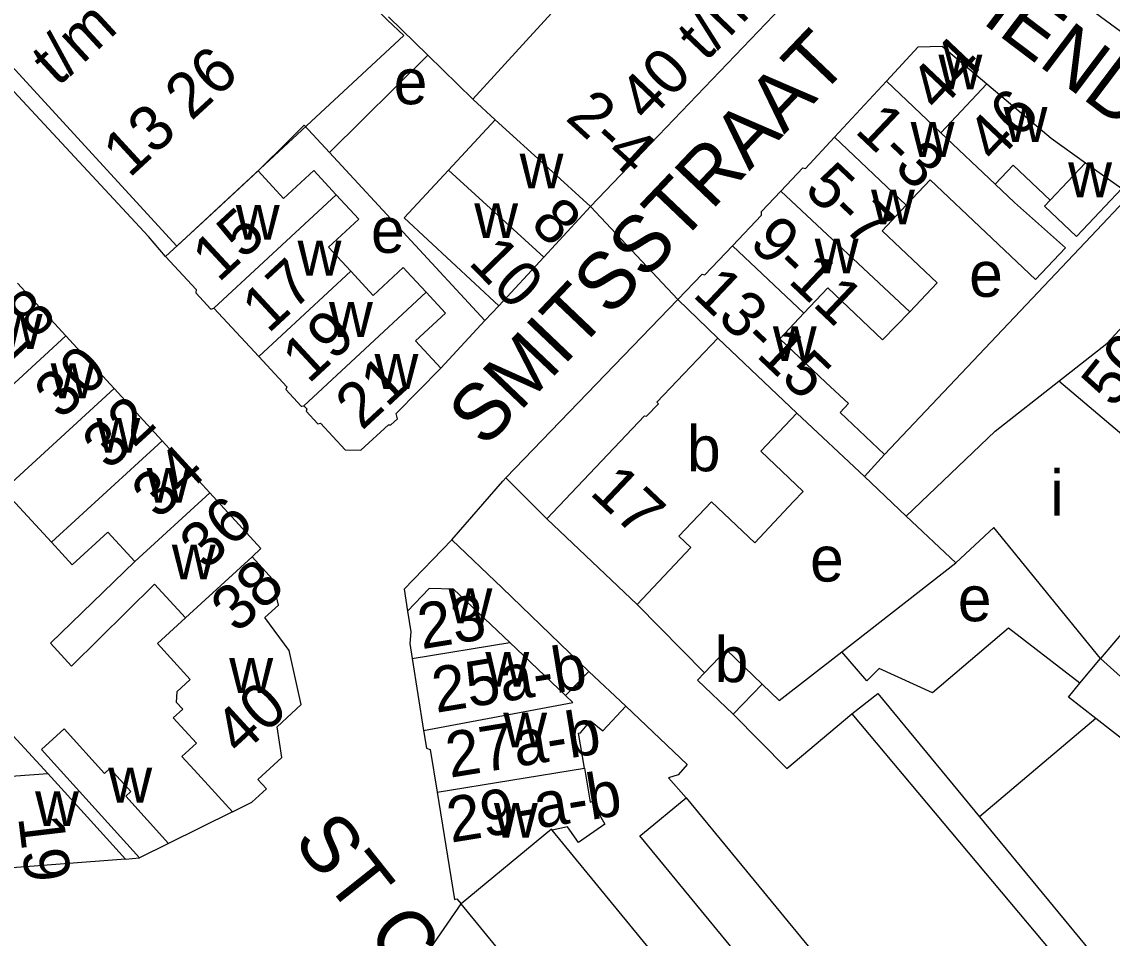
# Model space of a CAD drawing. Extents: x 160673 to 161924, y 382258 to 384145.
# Drawn here: x 160878.6 to 160974.8, y 383004.5 to 383085.3 of the extents above; entities that cross this region are included whole.
import ezdxf

# ---------------------------------------------------------------- set-up
doc = ezdxf.new("R2010")
doc.units = 0
for name, color, linetype in [('BLT_Basislijn', 7, 'Continuous'), ('BLT_Bebouwing', 7, 'Continuous'), ('BLT_Centroide', 7, 'Continuous'), ('BLT_Huisnummer', 7, 'Continuous'), ('BLT_Huisnummer_ tussenligend', 7, 'Continuous'), ('BLT_Huisnummer_reeks', 7, 'Continuous'), ('BLT_Huisnummer_zonder_bebouwing', 7, 'Continuous'), ('BLT_Onderverdeling_panden', 7, 'Continuous'), ('BLT_Plantopo', 7, 'Continuous'), ('BLT_Straatnaam', 7, 'Continuous'), ('BLT_Vlakafsluiter', 7, 'Continuous')]:
    doc.layers.add(name, color=color, linetype=linetype)

msp = doc.modelspace()

# ---------------------------------------------------------------- linework, layer by layer
at = {"layer": 'BLT_Basislijn'}
for p, q in [((160910.927, 383085.756), (160914.4, 383082.367)), ((160914.4, 383082.367), (160905.727, 383073.795)), ((160914.4, 383082.367), (160918.385, 383078.479)), ((160905.727, 383073.795), (160919.442, 383058.968)), ((160891.277, 383064.611), (160889.751, 383066.388)), ((160936.469, 383060.82), (160921.292, 383045.098)), ((160920.658, 383060.279), (160919.442, 383058.968)), ((160919.442, 383058.968), (160915.546, 383054.767)), ((160850.894, 383051.588), (160880.878, 383019.049)), ((160921.292, 383045.098), (160924.908, 383041.495)), ((160950.908, 383029.774), (160960.966, 383037.606)), ((160938.807, 383027.914), (160932.868, 383033.955)), ((160971.915, 383026.993), (160973.741, 383029.173)), ((160970.902, 383025.783), (160971.915, 383026.993)), ((160973.327, 383023.891), (160963.058, 383015.219)), ((160937.187, 383016.894), (160935.622, 383018.666)), ((160897.173, 383015.666), (160891.537, 383012.862)), ((160887.739, 383011.482), (160888.97, 383011.613))]:
    msp.add_line(p, q, dxfattribs=at)
for points in [[(160889.751, 383066.388), (160868.302, 383089.485)], [(160905.727, 383073.795), (160903.508, 383076.195), (160902.147, 383074.85)], [(160902.147, 383074.85), (160899.434, 383072.168)], [(160916.51, 383039.63), (160921.015, 383044.812), (160921.292, 383045.098)], [(160916.51, 383039.63), (160912.316, 383035.284), (160912.618, 383033.361)], [(160916.51, 383039.63), (160920.951, 383035.398), (160928.616, 383028.044)], [(160971.915, 383026.993), (160965.611, 383031.867), (160958.925, 383026.141), (160954.207, 383028.3), (160953.132, 383027.216), (160950.908, 383029.774)], [(160943.885, 383026.926), (160945.384, 383025.472), (160950.908, 383029.774)], [(160973.742, 383029.172), (160976.686, 383026.538), (161003.349, 383006.473), (160993.29, 382992.739)], [(160951.81, 383024.301), (160954.085, 383026.085), (160961.141, 383017.54)], [(160931.868, 383024.973), (160937.287, 383019.841), (160936.491, 383018.914), (160935.622, 383018.666)], [(160973.327, 383023.891), (160970.902, 383025.783)], [(160941.337, 383024.258), (160946.06, 383019.483), (160951.81, 383024.301)], [(160951.81, 383024.301), (160982.584, 382987.621), (160979.942, 382985.601), (160984.163, 382980.616)], [(160963.058, 383015.219), (160978.82, 382996.131), (160992.955, 383008.582), (160973.327, 383023.891)], [(160961.141, 383017.54), (160963.058, 383015.219)]]:
    msp.add_lwpolyline(points, dxfattribs=at)
at = {"layer": 'BLT_Bebouwing'}
for p, q in [((160979.674, 383081.371), (160970.953, 383087.806)), ((160918.385, 383078.479), (160923.088, 383083.638)), ((160950.272, 383075.133), (160954.848, 383080.08)), ((160920.354, 383076.684), (160918.385, 383078.479)), ((160920.354, 383076.684), (160916.233, 383072.241)), ((160928.764, 383069.018), (160933.407, 383073.873)), ((160972.425, 383072.884), (160975.614, 383070.613)), ((160928.764, 383069.018), (160924.644, 383064.576)), ((160924.644, 383064.576), (160920.658, 383060.279)), ((160882.483, 383057.622), (160878.206, 383062.275)), ((160939.983, 383057.417), (160936.469, 383060.82)), ((160895.541, 383060.053), (160899.492, 383055.803)), ((160886.738, 383052.986), (160882.483, 383057.622)), ((160890.966, 383048.378), (160886.738, 383052.986)), ((160952.934, 383045.212), (160946.958, 383050.812)), ((160895.168, 383043.798), (160890.966, 383048.378)), ((160956.591, 383041.731), (160952.934, 383045.212)), ((160876.985, 383044.034), (160881.21, 383039.428)), ((160899.688, 383038.872), (160895.168, 383043.798)), ((160932.868, 383033.955), (160924.908, 383041.495)), ((160960.966, 383037.606), (160956.591, 383041.731)), ((160899.688, 383038.872), (160898.895, 383038.145)), ((160888.56, 383037.733), (160881.122, 383030.518)), ((160881.122, 383030.518), (160882.976, 383028.498)), ((160973.742, 383029.172), (160973.741, 383029.173)), ((160926.554, 383025.911), (160928.616, 383028.044)), ((160941.337, 383024.258), (160943.885, 383026.926)), ((160875.943, 383018.675), (160880.878, 383019.049)), ((160891.537, 383012.862), (160888.97, 383011.613)), ((160887.739, 383011.482), (160876.553, 383010.633))]:
    msp.add_line(p, q, dxfattribs=at)
for points in [[(160933.407, 383073.873), (160950.3, 383091.539), (160932.292, 383107.954)], [(160923.088, 383083.638), (160929.799, 383091), (160922.613, 383097.959)], [(160954.848, 383080.08), (160957.649, 383083.109), (160959.764, 383083.167), (160963.718, 383079.83)], [(160963.718, 383079.83), (160969.386, 383075.048), (160972.425, 383072.884)], [(160945.543, 383070.391), (160947.481, 383072.438), (160947.725, 383072.379), (160950.272, 383075.133)], [(160899.434, 383072.168), (160894.945, 383068.01), (160891.277, 383064.611)], [(160899.434, 383072.168), (160901.674, 383069.749), (160904.335, 383072.213), (160906.323, 383070.067)], [(160916.233, 383072.241), (160912.315, 383068.018), (160920.658, 383060.279)], [(160964.449, 383070.986), (160966.043, 383072.669), (160969.301, 383069.584)], [(160956.6, 383069.138), (160958.725, 383071.382), (160963.63, 383066.736), (160968.011, 383062.586), (160970.657, 383065.38), (160966.139, 383069.385), (160964.449, 383070.986)], [(160941.28, 383065.575), (160943.83, 383068.268), (160943.822, 383068.574), (160945.543, 383070.391)], [(160969.301, 383069.584), (160968.81, 383069.048), (160971.615, 383066.391), (160972.176, 383066.983), (160975.614, 383070.613)], [(160906.323, 383070.067), (160908.311, 383067.921), (160905.635, 383065.443), (160907.604, 383063.317)], [(160956.907, 383059.729), (160959.334, 383062.293), (160954.475, 383066.895), (160956.6, 383069.138)], [(160976.345, 383070.055), (160972.907, 383066.425), (160954.674, 383047.173)], [(160936.469, 383060.82), (160938.59, 383063.06), (160938.841, 383063), (160941.28, 383065.575)], [(160891.277, 383064.611), (160893.966, 383061.709), (160893.954, 383061.404), (160895.264, 383059.99), (160895.541, 383060.053)], [(160907.604, 383063.317), (160909.573, 383061.192), (160912.235, 383063.658), (160912.562, 383063.306), (160914.26, 383061.472)], [(160915.546, 383054.767), (160913.308, 383057.183), (160915.959, 383059.638), (160914.26, 383061.472)], [(160947.574, 383059.614), (160949.694, 383061.852), (160954.516, 383057.286), (160956.907, 383059.729)], [(160949.524, 383053.522), (160945.455, 383057.376), (160947.574, 383059.614)], [(160924.908, 383041.495), (160933.512, 383050.58), (160933.701, 383050.535), (160934.746, 383051.638), (160934.601, 383051.776), (160939.983, 383057.417)], [(160899.492, 383055.803), (160901.956, 383053.143), (160901.877, 383052.888), (160903.239, 383051.417), (160903.294, 383051.429), (160903.457, 383051.466)], [(160903.457, 383051.466), (160903.737, 383051.179), (160903.68, 383050.995), (160904.71, 383049.882), (160904.94, 383049.935), (160907.113, 383047.588), (160908.499, 383047.535), (160910.934, 383049.791), (160911.147, 383049.783), (160911.729, 383050.322), (160911.622, 383050.794), (160915.546, 383054.767)], [(160954.674, 383047.173), (160950.769, 383050.872), (160951.503, 383051.647), (160949.524, 383053.522)], [(160946.958, 383050.812), (160943.779, 383047.455), (160947.525, 383043.907), (160946.673, 383043.007), (160943.234, 383039.376), (160939.413, 383042.994), (160936.547, 383039.968), (160937.61, 383038.962), (160932.868, 383033.955)], [(160978.289, 383046.649), (160977.958, 383046.246), (160984.06, 383041.35), (160973.742, 383029.172)], [(160881.21, 383039.428), (160883.04, 383037.433), (160886.186, 383040.32), (160888.56, 383037.733)], [(160973.741, 383029.173), (160964.326, 383040.724), (160960.966, 383037.606)], [(160897.173, 383015.666), (160898.885, 383016.513), (160900.175, 383017.696), (160899.415, 383018.525), (160901.521, 383020.457), (160901.115, 383023.167), (160903.238, 383025.115), (160902.178, 383029.883), (160900.026, 383032.793), (160901.22, 383033.889), (160900.715, 383036.161), (160898.895, 383038.145)], [(160882.976, 383028.498), (160890.307, 383035.738), (160893.034, 383032.766)], [(160921.632, 383030.586), (160916.665, 383035.303), (160914.513, 383035.359), (160912.618, 383033.361)], [(160893.034, 383032.766), (160890.556, 383030.493), (160893.452, 383027.336), (160892.254, 383026.237), (160892.215, 383025.337), (160892.788, 383024.713), (160891.952, 383023.946), (160893.996, 383021.718), (160892.706, 383020.535), (160893.793, 383019.351), (160897.173, 383015.666)], [(160912.618, 383033.361), (160912.916, 383031.534), (160912.806, 383030.5), (160913.021, 383029.183)], [(160926.554, 383025.911), (160921.632, 383030.586)], [(160943.885, 383026.926), (160940.736, 383029.934), (160938.807, 383027.914)], [(160913.021, 383029.183), (160914.024, 383022.831)], [(160928.616, 383028.044), (160931.868, 383024.973)], [(160938.807, 383027.914), (160938.188, 383027.266), (160941.337, 383024.258)], [(160928.221, 383019.502), (160927.686, 383022.598), (160927.882, 383022.628), (160928.743, 383023.699), (160929.826, 383022.803), (160931.868, 383024.973)], [(160888.97, 383011.613), (160880.317, 383021.157), (160882.326, 383022.978), (160885.886, 383019.051), (160886.36, 383019.481), (160888.203, 383017.448), (160887.751, 383017.038), (160891.537, 383012.862)], [(160914.024, 383022.831), (160914.275, 383021.289), (160914.599, 383021.167), (160915.216, 383017.381)], [(160928.221, 383019.502), (160928.735, 383016.524), (160928.87, 383016.578), (160930.025, 383014.585), (160927.687, 383012.96), (160926.717, 383014.341), (160925.377, 383014.054)], [(160880.878, 383019.049), (160884.38, 383015.186), (160887.739, 383011.482)], [(160915.216, 383017.381), (160916.747, 383007.941), (160916.974, 383007.978), (160917.332, 383007.56)], [(160969.956, 382977.04), (160966.186, 382973.937), (160965.948, 382973.741), (160944.25, 383000), (160933.107, 383013.536), (160933.327, 383013.717), (160937.187, 383016.894)], [(160937.187, 383016.894), (160951.094, 383000), (160970.046, 382977.114), (160969.956, 382977.04)], [(160961.635, 382969.952), (160958.423, 382973.784), (160925.377, 383014.054)], [(160953.589, 382963.329), (160917.332, 383007.56)]]:
    msp.add_lwpolyline(points, dxfattribs=at)
at = {"layer": 'BLT_Onderverdeling_panden'}
for p, q in [((160959.648, 383075.533), (160954.848, 383080.08)), ((160959.648, 383075.533), (160963.718, 383079.83)), ((160956.6, 383069.138), (160950.272, 383075.133)), ((160964.449, 383070.986), (160959.648, 383075.533)), ((160916.233, 383072.241), (160924.644, 383064.576)), ((160969.301, 383069.584), (160972.425, 383072.884)), ((160956.907, 383059.729), (160945.543, 383070.391)), ((160906.323, 383070.067), (160895.541, 383060.053)), ((160947.574, 383059.614), (160941.28, 383065.575)), ((160907.604, 383063.317), (160899.492, 383055.803)), ((160914.26, 383061.472), (160903.457, 383051.466)), ((160872.684, 383048.632), (160882.483, 383057.622)), ((160939.983, 383057.417), (160946.958, 383050.812)), ((160876.985, 383044.034), (160886.738, 383052.986)), ((160978.289, 383046.649), (160970.049, 383053.631)), ((160881.21, 383039.428), (160890.966, 383048.378)), ((160954.674, 383047.173), (160952.934, 383045.212)), ((160888.56, 383037.733), (160895.168, 383043.798)), ((160893.034, 383032.766), (160898.895, 383038.145)), ((160913.021, 383029.183), (160921.632, 383030.586)), ((160915.216, 383017.381), (160928.221, 383019.502))]:
    msp.add_line(p, q, dxfattribs=at)
for points in [[(160928.764, 383069.018), (160925.069, 383072.387), (160920.354, 383076.684)], [(160970.049, 383053.631), (160974.295, 383056.965), (160976.485, 383059.299)], [(160956.591, 383041.731), (160964.439, 383049.226), (160970.049, 383053.631)], [(160914.024, 383022.831), (160927.184, 383025.313), (160926.554, 383025.911)], [(160925.377, 383014.054), (160925.308, 383014.138), (160917.332, 383007.56)]]:
    msp.add_lwpolyline(points, dxfattribs=at)
at = {"layer": 'BLT_Plantopo'}
msp.add_lwpolyline([(160869.247, 383090.628), (160892.411, 383111.874), (160891.889, 383112.476), (160894.162, 383114.445), (160904.105, 383103.686), (160898.547, 383097.837), (160910.853, 383085.463), (160912.276, 383084.096), (160892.26, 383065.543)], close=True, dxfattribs=at)
at = {"layer": 'BLT_Vlakafsluiter'}
for p, q in [((160928.764, 383069.018), (160936.469, 383060.82)), ((160910.247, 382997.239), (160917.332, 383007.56))]:
    msp.add_line(p, q, dxfattribs=at)

# ---------------------------------------------------------------- texts
at = {"layer": 'BLT_Centroide'}
for s, p in [('w', (160959.445, 383079.344)), ('e', (160911.394, 383078.043)), ('w', (160965.188, 383074.719)), ('w', (160956.992, 383073.406)), ('w', (160922.5, 383070.625)), ('w', (160970.885, 383069.844)), ('w', (160953.5, 383067.453)), ('w', (160897.469, 383066.094)), ('w', (160918.5, 383066.25)), ('e', (160909.392, 383064.941)), ('w', (160902.914, 383062.938)), ('w', (160948.531, 383063.125)), ('e', (160962.152, 383061.068)), ('w', (160905.688, 383057.531)), ('w', (160876.547, 383056.469)), ('w', (160944.836, 383055.406)), ('w', (160909.703, 383052.953)), ('w', (160881.133, 383052.125)), ('w', (160885.172, 383047.312)), ('b', (160937.258, 383045.688)), ('w', (160889.602, 383042.906)), ('i', (160969.307, 383041.781)), ('w', (160891.82, 383036.156)), ('e', (160948.121, 383035.964)), ('e', (160961.154, 383032.465)), ('w', (160916.227, 383032.281)), ('b', (160939.698, 383027.094)), ('w', (160919.477, 383026.688)), ('w', (160896.891, 383026.141)), ('w', (160921.055, 383021.344)), ('w', (160886.219, 383016.479)), ('w', (160879.76, 383014.407)), ('w', (160920.234, 383013.375))]:
    msp.add_text(s, height=4, dxfattribs=at).set_placement(p)
at = {"layer": 'BLT_Huisnummer'}
for s, rotation, p in [('44', 46.55408, (160959.433, 383077.25)), ('46', 46.56936, (160964.454, 383072.733)), ('8', 314.31528, (160923.319, 383067.415)), ('15', 42.80894, (160895.939, 383062.25)), ('10', 314.31528, (160917.892, 383064.02)), ('17', 42.80839, (160900.323, 383057.753)), ('28', 42.53453, (160877.468, 383055.207)), ('21', 42.81476, (160908.593, 383049.217)), ('34', 42.53178, (160890.611, 383041.339)), ('17', 316.55215, (160928.582, 383043.723)), ('23', 9.25377, (160913.866, 383029.993)), ('19', 276.88081, (160878.263, 383015.189))]:
    msp.add_text(s, height=4, rotation=rotation, dxfattribs=at).set_placement(p)
at = {"layer": 'BLT_Huisnummer_ tussenligend'}
for s, rotation, p in [('19', 42.80839, (160903.881, 383053.316)), ('30', 42.54162, (160882.029, 383050.146)), ('32', 42.54162, (160886.259, 383045.682)), ('36', 42.53178, (160894.833, 383036.866))]:
    msp.add_text(s, height=4, rotation=rotation, dxfattribs=at).set_placement(p)
at = {"layer": 'BLT_Huisnummer_reeks'}
for s, rotation, p in [('40 t/m 42l', 46.28135, (160933.773, 383076.336)), ('2-4', 317.65301, (160926.439, 383076.737)), ('1-3', 316.54791, (160951.964, 383075.622)), ('5-7', 316.54791, (160947.492, 383070.36)), ('9-11', 316.55649, (160942.63, 383065.667)), ('50-e-f-g', 51.28553, (160974.876, 383051.151)), ('13-15', 316.54791, (160937.656, 383061.18)), ('38', 42.54451, (160897.59, 383031.307)), ('25a-b', 9.26892, (160915.13, 383024.382)), ('40', 42.54655, (160897.86, 383020.494)), ('27a-b', 9.26379, (160916.353, 383018.658)), ('29-a-b', 9.26379, (160916.441, 383012.934))]:
    msp.add_text(s, height=4, rotation=rotation, dxfattribs=at).set_placement(p)
at = {"layer": 'BLT_Huisnummer_zonder_bebouwing'}
for s, p in [('t/m', (160881.749, 383079.523)), ('13 26', (160888.067, 383071.473))]:
    msp.add_text(s, height=4, rotation=42.65076, dxfattribs=at).set_placement(p)
at = {"layer": 'BLT_Straatnaam'}
for s, rotation, p in [('PRINS HENDRIKSTRAAT', 322.93108, (160942.952, 383100.57)), ('SMITSSTRAAT', 46.3617, (160919.427, 383047.652)), ('ST CATHARINASTRAAT', 308.49201, (160902.434, 383013.032))]:
    msp.add_text(s, height=5, rotation=rotation, dxfattribs=at).set_placement(p)

doc.saveas('drawing.dxf')
